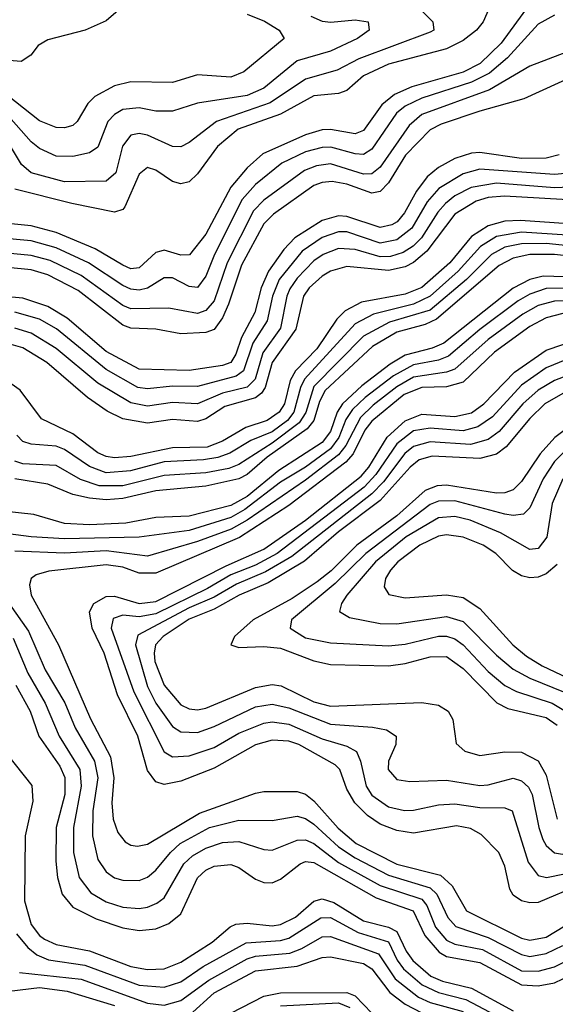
# Model space of a CAD drawing. Header units: inches. Extents: x 501365 to 657855, y 482276 to 547543.
# Tile 810 of 957: x 617442 to 618732, y 494445 to 496815. Entities that reach past the tile are written whole.
import ezdxf

# ---------------------------------------------------------------- set-up
doc = ezdxf.new("R2010")
doc.units = ezdxf.units.IN
doc.header["$MEASUREMENT"] = 0
doc.layers.add('A6419', color=7, linetype='Continuous')

msp = doc.modelspace()

# ---------------------------------------------------------------- linework, layer by layer
at = {"layer": 'A6419', "color": 5}
for points, elevation in [([(617390, 497018.2), (617457.3, 497037.3), (617470, 497033.8), (617488.4, 497010), (617510, 496993.8), (617624, 496950), (617696.4, 496910), (617715.9, 496890), (617713, 496867), (617650, 496812.5), (617599.5, 496790), (617510, 496766.6), (617486.7, 496753.3), (617468.7, 496730), (617445.4, 496714.6), (617350, 496722.6)], 2580), ([(618396.3, 496850), (618436.6, 496810), (618439, 496790), (618430, 496784.9), (618258.6, 496721.4), (618206.6, 496693.4), (618130, 496672.4), (618045.1, 496614.9), (617915.7, 496570), (617850, 496519.7), (617830, 496509.4), (617810, 496509.9), (617750, 496537.1), (617730, 496540.9), (617710, 496537.1), (617689.2, 496510.8), (617673.4, 496446.6), (617650, 496426.8), (617550, 496424.8), (617470, 496446.7), (617446.7, 496466.7), (617393.1, 496553.1)], 2660), ([(618668.8, 496851.2), (618601.3, 496758.8), (618550.8, 496710), (618510, 496689), (618386.3, 496653.7), (618344.6, 496635.4), (618314, 496610), (618270, 496548.4), (618250, 496540.1), (618190, 496551), (618169.9, 496549.9), (618130, 496537.8), (618027.6, 496492.4), (617990, 496459), (617950, 496412), (617890, 496298.7), (617850.8, 496249.2), (617830, 496248.2), (617790, 496260.5), (617781.7, 496258.3), (617770, 496254.7), (617730, 496217.7), (617710, 496215.8), (617690, 496224.2), (617623.6, 496263.6), (617530, 496303.2), (617470, 496319.2), (617405.7, 496325.7)], 2720), ([(618575.7, 496850), (618557.6, 496810), (618541.8, 496790), (618510, 496765.1), (618470, 496745.1), (618330, 496708.2), (618270, 496680.3), (618230, 496644.9), (618210, 496637.8), (618150, 496631.6), (618070, 496588.1), (617967.9, 496552.1), (617917.9, 496510), (617870, 496444.5), (617850, 496424.9), (617830, 496419.9), (617810, 496425.6), (617770, 496452.6), (617750, 496459.1), (617730, 496443.4), (617695.5, 496364.5), (617690, 496358), (617670, 496352.1), (617567.3, 496372.7), (617430, 496407.6)], 2680), ([(618730, 496825.9), (618690, 496804.7), (618616.8, 496723.2), (618573.5, 496686.5), (618530, 496664.5), (618410, 496626), (618370, 496606.8), (618349.5, 496590), (618290, 496503.4), (618270, 496490.8), (618250, 496492), (618191.3, 496508.7), (618170, 496507.9), (618130, 496496.8), (618073, 496470), (618010, 496418.2), (617977.5, 496382.5), (617910.9, 496250), (617890, 496197.5), (617870, 496170.8), (617850, 496172.6), (617810, 496193.9), (617790, 496194.1), (617750, 496168.6), (617730, 496164.2), (617710, 496166.5), (617690, 496174.9), (617607.4, 496230), (617530, 496266.2), (617470, 496283.1), (617390, 496290)], 2740), ([(618143.4, 496823.4), (618170, 496812.1), (618190.9, 496809.1), (618250, 496815.2), (618281.1, 496810), (618283.8, 496790), (618255.3, 496770), (618190, 496739.2), (618110, 496716.6), (618030, 496650.2), (617990, 496632.8), (617870, 496614.1), (617810, 496595), (617770, 496594.9), (617730, 496603.3), (617690, 496599), (617670, 496587.4), (617654.2, 496570), (617630, 496508.2), (617610, 496494.4), (617570, 496486.2), (617530, 496486.6), (617490, 496505.1), (617470, 496521.2), (617409.6, 496589.6)], 2640), ([(617990, 496828.4), (618031.5, 496811.5), (618066.7, 496790), (618079.2, 496770), (617981.6, 496690), (617950, 496676.7), (617870, 496682.7), (617810, 496664.2), (617710, 496665.8), (617670, 496656.2), (617623.1, 496630), (617606.5, 496613.5), (617580.6, 496570), (617570, 496560.6), (617550, 496554.6), (617530, 496555.9), (617490, 496572.1), (617412.8, 496632.8)], 2620), ([(618819.9, 496760.1), (618670, 496703), (618573.5, 496646.5), (618410, 496586.7), (618379.4, 496560.6), (618310, 496460.3), (618290, 496443.9), (618270, 496443.1), (618190, 496467.9), (618156.5, 496463.5), (618127.5, 496452.5), (618030, 496380.6), (618005.1, 496354.9), (617941.9, 496230), (617910, 496138), (617890, 496114.7), (617870, 496107.5), (617800.8, 496120.8), (617710, 496119.4), (617690, 496127.5), (617590, 496199.6), (617515.1, 496235.1), (617470, 496247.9), (617376.7, 496256.7)], 2760), ([(618830, 496704.5), (618655.5, 496624.5), (618550, 496595.2), (618456.6, 496563.4), (618430, 496550), (618371.2, 496488.8), (618330, 496422.2), (618310, 496401.8), (618290, 496397.7), (618230, 496418.9), (618194.4, 496425.6), (618170, 496423.4), (618150, 496415.9), (618052.8, 496347.2), (618030, 496323.7), (617976, 496224), (617945.1, 496130), (617930, 496097.6), (617910, 496069.7), (617890, 496061.9), (617830, 496059), (617770, 496069.9), (617710, 496072.5), (617690, 496079.6), (617583, 496163), (617510, 496201), (617470, 496212.8), (617363.3, 496223.4)], 2780), ([(618740.9, 496490), (618710, 496481.8), (618650, 496480.8), (618550, 496495.6), (618530, 496494), (618490, 496481.4), (618450, 496459.1), (618423.4, 496436.6), (618397.2, 496402.8), (618368.9, 496350), (618351.2, 496328.8), (618338.4, 496321.6), (618310, 496315.2), (618230, 496341.8), (618210, 496343.4), (618170, 496331.5), (618104.3, 496290), (618078.2, 496261.8), (618041.4, 496210), (618023.1, 496170), (618008.1, 496110), (617975.8, 496050), (617962.6, 496010), (617950, 495990), (617930, 495982.5), (617850, 495971), (617730, 495973.7), (617650, 496016), (617556.5, 496096.5), (617510, 496124.8), (617450, 496145), (617350, 496153.9)], 2820), ([(618950, 496463.5), (618730, 496442.3), (618550, 496455), (618510, 496444.5), (618451.1, 496408.9), (618423.5, 496376.5), (618386.5, 496313.5), (618350, 496285.2), (618310, 496277.4), (618230, 496304.4), (618210, 496304.6), (618170, 496290.8), (618122, 496258), (618067.1, 496190), (618050.5, 496150), (618037.6, 496090), (618003.6, 496036.4), (617980.9, 495970), (617963.2, 495956.8), (617870, 495932.4), (617810, 495933.3), (617750, 495926.5), (617726.3, 495930), (617650, 495972.8), (617530.8, 496070.7), (617490, 496094), (617430, 496111.1)], 2840), ([(618950, 496420.1), (618730, 496410.4), (618590, 496421.7), (618528.8, 496411.2), (618490, 496390.8), (618467, 496373), (618448.5, 496351.5), (618409.7, 496290.3), (618389.7, 496270.3), (618365.1, 496254.9), (618334.8, 496245.2), (618310, 496244.5), (618250, 496261.9), (618210, 496264.2), (618172.5, 496250), (618150, 496234.8), (618110, 496192.8), (618092.5, 496167.5), (618085, 496150), (618070, 496072.9), (618027.2, 496012.8), (618009, 495950), (617989.5, 495930.5), (617930, 495916.3), (617870, 495890), (617810, 495893.2), (617750, 495884.6), (617710, 495893.1), (617630, 495940.4), (617530, 496023.2), (617470, 496060.6), (617430, 496072.7)], 2860), ([(618790, 496379.8), (618609.6, 496390.4), (618570, 496387.4), (618541.3, 496378.7), (618490, 496347), (618422.4, 496257.6), (618390, 496230.8), (618370, 496220.2), (618330, 496211.3), (618230, 496220.9), (618190.1, 496210), (618170, 496198), (618139.2, 496170), (618125.5, 496150), (618107, 496070), (618050, 495990), (618032.8, 495930), (618024, 495916), (618010, 495904.7), (617936.3, 495883.7), (617890, 495854), (617870, 495847.5), (617810, 495852.4), (617750, 495844.2), (617690, 495854.4), (617652.6, 495872.6), (617605.4, 495905.4), (617507.1, 495990), (617450, 496025.6), (617410, 496036.3)], 2880), ([(618810, 496320.7), (618648.2, 496331.8), (618610, 496330), (618570, 496319.1), (618530, 496293), (618477.5, 496230), (618410, 496170.8), (618370, 496154.3), (618265, 496135), (618225.5, 496114.5), (618205.8, 496094.2), (618157.1, 496022.9), (618106, 495970), (618093.3, 495946.7), (618079.9, 495890), (618067, 495870), (618037.7, 495850), (617986.4, 495833.6), (617930, 495800.1), (617893.8, 495786.2), (617810, 495784.4), (617710, 495763.7), (617670, 495760.3), (617650, 495763.4), (617630, 495772), (617570, 495818), (617494.3, 495854.3), (617443, 495923), (617407.8, 495947.8)], 2920), ([(618810, 496292.9), (618650, 496303.8), (618590, 496293), (618551.2, 496268.8), (618498, 496210), (618430, 496149.3), (618390, 496130.7), (618293.9, 496106.1), (618250, 496082.6), (618127.8, 495950), (618117.9, 495930), (618102.2, 495870), (618086.7, 495850), (618050, 495823.2), (617998.3, 495801.7), (617948.3, 495771.7), (617918.8, 495761.2), (617884.8, 495755.2), (617790, 495750.8), (617709, 495729), (617650, 495724.6), (617610, 495739.1), (617550, 495780.4), (617530, 495788.4), (617470, 495792.9), (617450, 495799.3), (617435.3, 495815.3)], 2940), ([(618810, 496266.3), (618710, 496276.6), (618650, 496275.7), (618610, 496267.3), (618578.2, 496250), (618517.7, 496190), (618430, 496116), (618332.6, 496087.4), (618270, 496052.9), (618150, 495931.9), (618130.6, 495869.4), (618115.1, 495844.9), (618050, 495795.3), (617970, 495744.1), (617945.2, 495734.8), (617890, 495724.5), (617790, 495717.8), (617690, 495692.7), (617633.1, 495693.1), (617588.3, 495708.3), (617530, 495742.1), (617450, 495745.9), (617430, 495752.1)], 2960), ([(618810, 496241), (618730, 496249.9), (618670, 496249.8), (618630, 496241.5), (618596.3, 496223.7), (618445.5, 496094.5), (618418.4, 496081.6), (618350, 496062.8), (618291.5, 496028.5), (618177.7, 495922.3), (618163.9, 495896.1), (618150, 495850), (618134.2, 495830), (618037.9, 495762.1), (617990, 495720), (617969.8, 495709.8), (617890, 495691.9), (617770, 495680.8), (617690, 495662.1), (617650, 495658.9), (617610, 495663), (617570, 495672.1), (617510, 495697.1), (617430.7, 495710)], 2980), ([(618930.6, 496190.6), (618702.5, 496197.5), (618670, 496189.6), (618630, 496169), (618463.2, 496036.8), (618435.3, 496024.7), (618370, 496007.5), (618334.1, 495985.9), (618266.2, 495933.8), (618219.4, 495890), (618206.7, 495870), (618190, 495823.4), (618170, 495796.9), (618066.2, 495730), (617990, 495667), (617950, 495645.2), (617850, 495619.9), (617770, 495616.9), (617697.2, 495602.8), (617610, 495599), (617550, 495602.1), (617476.4, 495623.6), (617350, 495637.5)], 3020), ([(618870, 496168.6), (618710, 496168.2), (618670, 496154.8), (618642, 496138), (618550, 496069.4), (618474.7, 496005.3), (618450, 495995.6), (618390, 495984.6), (618342.3, 495957.7), (618274.1, 495905.9), (618243.3, 495876.7), (618227.2, 495852.8), (618210.3, 495809.7), (618190, 495782.3), (618130, 495737.8), (618070, 495701.4), (617984, 495636), (617950, 495616.3), (617850, 495585.6), (617730, 495569.1), (617550, 495565.6), (617470, 495570), (617370, 495583.1)], 3040), ([(618850, 496141), (618730, 496137.8), (618690, 496127), (618653.7, 496106.3), (618570, 496045.3), (618490, 495973.7), (618470, 495966.3), (618390, 495954.2), (618350, 495931.5), (618292.7, 495887.3), (618262.6, 495857.4), (618227.2, 495790), (618210, 495767.7), (618130, 495706.3), (617989.8, 495610), (617951.5, 495588.5), (617870, 495558.5), (617750, 495523.2), (617650, 495536.3), (617550, 495530.5), (617430, 495535.9)], 3060), ([(618750, 496107.6), (618710, 496097.5), (618670, 496076.4), (618585.1, 496014.9), (618510, 495942.4), (618470, 495931.2), (618410, 495929.5), (618367.5, 495912.5), (618290, 495848.8), (618273.1, 495826.9), (618244.7, 495770), (618227.5, 495750), (618090, 495645.2), (617971.3, 495568.7), (617770, 495482.9), (617730, 495482.3), (617690, 495496.8), (617650, 495502.4), (617512.4, 495487.6), (617481.7, 495478.3), (617469.5, 495470), (617465.3, 495454.7), (617469.7, 495430), (617535.1, 495310), (617612.3, 495132.3), (617660.7, 495040.7), (617668.9, 494990), (617663.5, 494930), (617667, 494890), (617678.2, 494858.2), (617696, 494836), (617710, 494827.6), (617725.3, 494825.3), (617750, 494830.5), (617875.3, 494904.7), (618010, 494953.3), (618030, 494957.1), (618110, 494956.7), (618130, 494950.4), (618150, 494934.1), (618209, 494869), (618252, 494832), (618350, 494781.7), (618455.4, 494755.4), (618483.3, 494730), (618517.5, 494670), (618650, 494604), (618670, 494599.3), (618710, 494606.2), (618799.3, 494660.7)], 3080), ([(618788.9, 494731.1), (618690, 494689.5), (618670, 494688.5), (618650, 494694), (618630, 494707.6), (618622, 494722), (618610, 494776.9), (618595.8, 494810), (618553.3, 494853.3), (618527.5, 494867.5), (618494, 494874), (618390, 494856.7), (618350, 494862.9), (618310, 494878.6), (618279.2, 494899.2), (618249.1, 494930), (618230, 494962.9), (618212.7, 495010), (618201.5, 495021.5), (618114.4, 495070), (618090, 495078.4), (618050, 495080.3), (618010, 495069.1), (617910, 495013.2), (617830, 494981.6), (617790, 494973.5), (617770, 494980.1), (617750, 495007.5), (617726.7, 495090), (617677.8, 495190), (617645.5, 495290), (617616.7, 495350), (617610.3, 495389.7), (617620.8, 495410), (617650, 495426.3), (617670, 495427.6), (617730, 495409.8), (617770, 495414.6), (617939.5, 495500.5), (618030, 495540.6), (618129.9, 495609.9), (618264.1, 495715.9), (618282.5, 495737.5), (618326.6, 495810), (618370, 495849.3), (618410, 495865.5), (618490, 495859.7), (618530, 495868.7), (618559.4, 495890), (618633.7, 495966.3), (618710, 496019.3), (618790, 496047.1)], 3120), ([(618790, 496010.2), (618710, 495977.3), (618650, 495935.1), (618580.7, 495859.3), (618545.2, 495834.8), (618510, 495825.3), (618430, 495832), (618390, 495825.1), (618350, 495794.4), (618299.8, 495720.2), (618271.5, 495690), (618062.2, 495530), (618010, 495502), (617950, 495478.4), (617894.5, 495445.5), (617770, 495384.9), (617730, 495377.3), (617690, 495381.3), (617666.8, 495373.2), (617662.6, 495350), (617716.6, 495196.6), (617790, 495052.4), (617810, 495040.2), (617850, 495042.6), (617910, 495062.9), (617970, 495097.3), (618030, 495121.7), (618050, 495124.4), (618090, 495118.9), (618170, 495083.6), (618230, 495066.3), (618253.1, 495053.1), (618262.6, 495030), (618276, 494970), (618290, 494948.3), (618330, 494919.8), (618368.9, 494911.1), (618390, 494911.6), (618450, 494925), (618490, 494927.2), (618550, 494918.3), (618610, 494917.9), (618627.6, 494910), (618666.4, 494786.4), (618690, 494754.8), (618710.1, 494750.1), (618793.2, 494766.8)], 3140), ([(618790, 495969.5), (618730, 495946.5), (618690, 495923.4), (618653.4, 495890), (618596.4, 495823.6), (618570, 495804.4), (618527.5, 495792.5), (618430, 495798.5), (618390, 495788), (618369.2, 495770.8), (618317.6, 495702.4), (618290, 495673.7), (618097.3, 495522.7), (618034.2, 495485.8), (617963.7, 495456.3), (617910, 495424.8), (617850, 495399.3), (617726.4, 495333.6), (617721, 495310), (617749.5, 495210), (617770.1, 495169.9), (617810, 495113.8), (617830, 495100.9), (617870, 495099.3), (617910, 495113.4), (618010, 495160.6), (618050, 495167), (618090, 495158.4), (618190, 495118.7), (618291.6, 495111.6), (618325.2, 495105.2), (618348.4, 495090), (618347.6, 495070), (618330.1, 495030), (618329.6, 495010), (618350, 494986.2), (618381.2, 494981.2), (618470, 494984), (618550, 494971.6), (618570, 494972.6), (618630, 494988.7), (618650, 494982.9), (618667, 494967), (618676, 494950), (618691.6, 494870), (618701.7, 494841.7), (618710, 494826.6), (618729.6, 494809.6), (618764, 494804)], 3160), ([(618750, 495914.9), (618706.2, 495890), (618670, 495855.1), (618613, 495787), (618590, 495769.2), (618550, 495758.9), (618435.3, 495764.7), (618404.2, 495755.8), (618382, 495738), (618310, 495657.7), (618210, 495582.1), (618128.1, 495511.9), (618040.4, 495459.6), (617970.7, 495430), (617910, 495396.2), (617850, 495372.2), (617787.2, 495330), (617769.3, 495310), (617765.5, 495290), (617767.8, 495270), (617790, 495213.1), (617830, 495165.5), (617850, 495155.6), (617870, 495153.5), (617890, 495157.6), (618010, 495207.4), (618050, 495214.7), (618071.5, 495211.5), (618150, 495172.5), (618190, 495162.3), (618410, 495171.4), (618450, 495165), (618473.3, 495150), (618484.8, 495130), (618492.9, 495072.9), (618513.9, 495053.9), (618550, 495043.3), (618610, 495052.8), (618650, 495052), (618690, 495030.8), (618710, 494996.6), (618735.8, 494890)], 3180), ([(618770, 495838.8), (618730.3, 495809.7), (618695.4, 495770), (618650, 495703.1), (618630, 495683.3), (618610, 495676), (618590, 495675.2), (618470, 495694.8), (618447, 495693), (618418.6, 495681.4), (618350, 495620.5), (618253.8, 495550), (618191.6, 495488.4), (618158.3, 495461.7), (618098.1, 495421.9), (618004.4, 495370), (617959.4, 495330), (617950.3, 495310), (617970, 495303.8), (618030, 495306.4), (618070, 495302.2), (618150, 495271.3), (618190, 495262.4), (618330, 495259.9), (618370, 495265), (618430, 495281.3), (618470, 495281.6), (618510, 495253.4), (618590.6, 495170.6), (618617.1, 495157.1), (618710, 495135.2), (618736.4, 495116.4)], 3220), ([(618770, 495791.5), (618730, 495751.2), (618702.2, 495710), (618670, 495639.9), (618655.1, 495624.9), (618630, 495621.7), (618610, 495625), (618490, 495657), (618450, 495655.9), (618430, 495647.7), (618275.3, 495530), (618201.9, 495458.1), (618096.5, 495370), (618092.9, 495350), (618130, 495326.8), (618190, 495314.9), (618330, 495307.3), (618370, 495311.8), (618450, 495331), (618470, 495330.8), (618490, 495324.3), (618510, 495310.1), (618570, 495246.1), (618610, 495211.9), (618638, 495198), (618724.4, 495170), (618755.9, 495150)], 3240), ([(618750, 495709.5), (618724.1, 495650), (618710.9, 495569.1), (618690, 495541.7), (618670, 495539.5), (618599.4, 495579.4), (618526.5, 495610), (618490, 495618.9), (618450, 495616.1), (618372.5, 495570), (618298.4, 495510), (618229.7, 495430), (618217.1, 495410), (618212, 495390), (618236, 495376), (618310, 495361.8), (618350, 495361), (618470, 495378.6), (618510, 495366.4), (618590, 495285.2), (618630, 495251.7), (618669.9, 495229.9), (618755, 495195)], 3260), ([(618736.2, 495503.8), (618710, 495481), (618690, 495473.1), (618670, 495471.6), (618650, 495476.2), (618628.9, 495488.9), (618588.6, 495530), (618557.8, 495550), (618510, 495569.3), (618470, 495575), (618450, 495571.6), (618405.2, 495550), (618352.4, 495510), (618335, 495490), (618323, 495470), (618319.6, 495450), (618331.1, 495431.1), (618370, 495423.6), (618470, 495430.4), (618510, 495424.2), (618550, 495397.9), (618629.7, 495310), (618662.5, 495282.5), (618699.7, 495259.7), (618808, 495208)], 3280), ([(617402.4, 495430), (617463.2, 495343.2), (617503.1, 495250), (617550.5, 495170.5), (617575.3, 495110), (617622.4, 495030), (617629.8, 494990), (617618.2, 494910), (617617.2, 494850), (617630, 494793), (617650, 494763.3), (617670, 494749.3), (617690, 494743.3), (617730, 494742.9), (617750, 494750.5), (617770, 494767.5), (617804.8, 494810), (617828.6, 494831.4), (617899.3, 494870), (617970, 494888.1), (618050, 494887.3), (618110, 494897.6), (618130, 494891.7), (618150, 494878.6), (618210, 494824.1), (618250, 494797), (618330, 494755.4), (618430, 494725), (618446.5, 494710), (618473.2, 494653.2), (618492.2, 494632.2), (618570, 494605.3), (618650, 494564.4), (618670, 494559.8), (618710, 494566.5), (618750, 494586.4)], 3060), ([(617426.1, 495326.1), (617461.5, 495241.5), (617503.4, 495170), (617537.4, 495090), (617586.6, 495010), (617590, 494970), (617571.3, 494870), (617571.7, 494810), (617584.9, 494750), (617613.1, 494713.1), (617650, 494691.2), (617690, 494678.7), (617730, 494675.4), (617750, 494678.7), (617772.3, 494687.7), (617790, 494701.1), (617837.4, 494782.6), (617858.2, 494801.8), (617890, 494820.3), (617930, 494834), (617970, 494836.5), (618030, 494817), (618050, 494815.8), (618110, 494839.9), (618130, 494840.6), (618150, 494832.1), (618210, 494785.6), (618310, 494730.4), (618410, 494698), (618422.3, 494682.3), (618443.2, 494630), (618470, 494599.1), (618490, 494589.5), (618556.2, 494576.2), (618650, 494525.4), (618690, 494524.1), (618730, 494534.8), (618753.5, 494546.5)], 3040), ([(617432.9, 495212.9), (617466.9, 495150), (617487.9, 495090), (617538.3, 495018.3), (617550.5, 494990.5), (617550.4, 494950), (617530.2, 494870), (617529.1, 494789.1), (617533.3, 494750), (617544.7, 494710), (617570, 494678.5), (617626, 494650), (617690, 494628.7), (617730, 494622.6), (617770, 494626.3), (617800.8, 494639.2), (617830, 494662.2), (617870, 494749.1), (617890, 494767.3), (617910, 494777), (617950, 494781.4), (617970, 494773.6), (618010, 494746.2), (618030, 494737.6), (618050, 494737), (618070, 494746.1), (618117.3, 494782.7), (618130, 494788.2), (618150, 494785.9), (618300.6, 494700.6), (618389.4, 494670), (618417.8, 494610), (618451.6, 494570), (618470, 494559.7), (618550, 494545.2), (618650, 494491.2), (618690, 494488.8), (618730, 494496.5), (618770, 494515.3)], 3020), ([(617409.2, 495049.2), (617471.5, 494971.5), (617473.4, 494933.4), (617455.4, 494850), (617454, 494694), (617470, 494636.6), (617489.8, 494610), (617501.6, 494601.6), (617530, 494588.6), (617610, 494573.4), (617710, 494535.8), (617750, 494528.4), (617790, 494530.3), (617830, 494546.3), (617905.7, 494594.3), (617949, 494631), (617962.7, 494637.3), (617990, 494639.8), (618050, 494633.4), (618070, 494636.6), (618105.7, 494654.3), (618150, 494692.7), (618170, 494698.3), (618198.1, 494690), (618270, 494645.8), (618330.2, 494630.2), (618350, 494619.8), (618372.4, 494572.4), (618388.3, 494550), (618432.3, 494512.3), (618460.1, 494500.1), (618530, 494483.3), (618630, 494428.9)], 2980), ([(617434.6, 494614.6), (617461.6, 494581.6), (617483.6, 494563.6), (617511.8, 494551.8), (617599, 494539), (617730, 494491), (617790, 494486.1), (617830, 494498.5), (617884.1, 494535.9), (617987.2, 494592.8), (618070, 494598.4), (618090, 494604.1), (618167.4, 494652.6), (618190, 494653.2), (618257.1, 494617.1), (618330, 494595.3), (618350.8, 494550.8), (618365.8, 494530), (618411.1, 494491.1), (618450, 494472.9), (618515.9, 494455.9), (618630, 494396.3)], 2960), ([(617441.2, 494521.2), (617590, 494504.9), (617750, 494447.4), (617790, 494442.5), (617830, 494453.5), (617897.3, 494502.7), (617990, 494554.2), (618010, 494560.6), (618092.6, 494567.4), (618121.3, 494578.7), (618170, 494607.1), (618190, 494608.1), (618306.2, 494566.2), (618345.9, 494505.9), (618401.9, 494461.9), (618430, 494449.2), (618510, 494427.1)], 2940), ([(617850, 494417.9), (617910, 494472.5), (618010, 494524.8), (618110, 494536.4), (618170, 494557.1), (618190, 494559.2), (618270, 494543), (618290, 494530.3), (618333.3, 494473.3), (618370, 494444.7), (618410, 494424.4)], 2920), ([(617416.4, 494476.4), (617490, 494485.3), (617556.5, 494476.5), (617670, 494441.6)], 2920), ([(617950, 494423.5), (618030, 494464.5), (618070, 494472.1), (618230, 494473.3), (618250, 494464.9), (618310, 494402.7)], 2880), ([(618070, 494440.8), (618210, 494447.9), (618237.2, 494437.2)], 2860)]:
    msp.add_lwpolyline(points, dxfattribs=dict(at, elevation=elevation))

doc.saveas('drawing.dxf')
